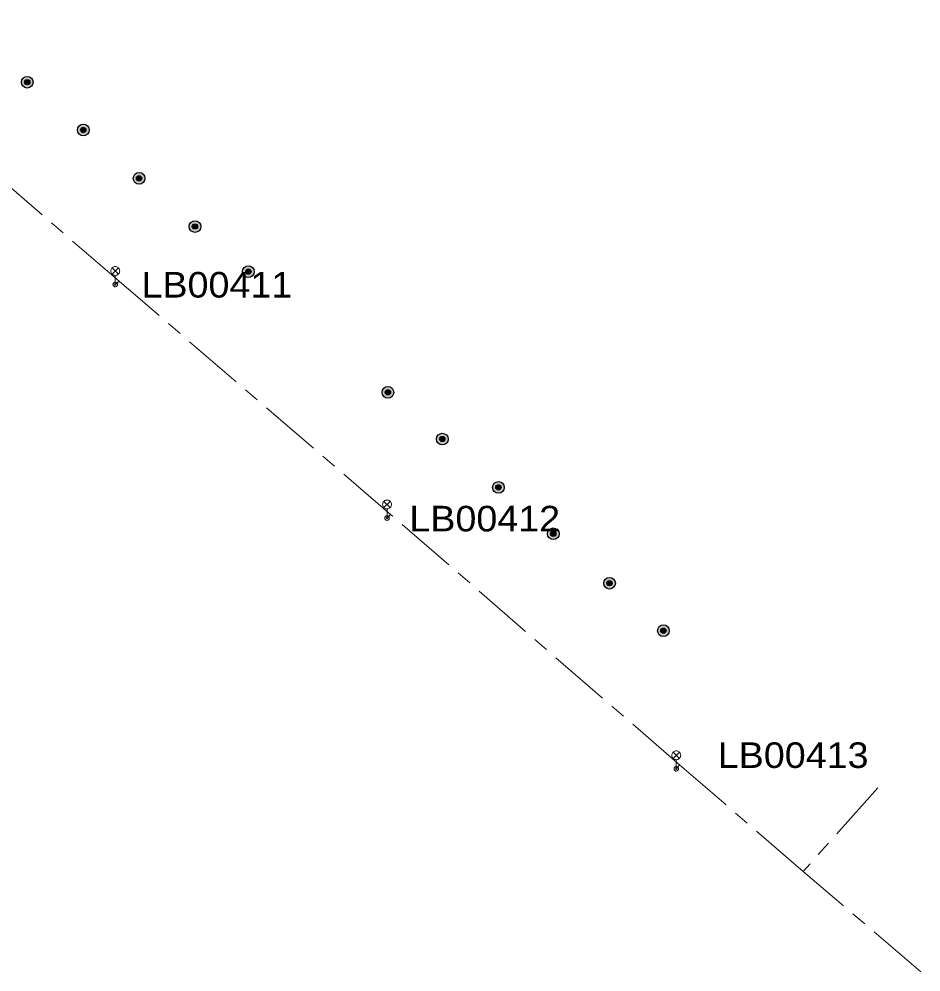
# Model space of a CAD drawing. Extents: x -688049 to -687261, y -973611 to -973038.
# Drawn here: x -687350.2 to -687273.8, y -973572 to -973491.3 of the extents above; entities that cross this region are included whole.
import ezdxf

# ---------------------------------------------------------------- set-up
doc = ezdxf.new("R2010")
doc.units = 0
doc.header["$LTSCALE"] = 0.87
doc.linetypes.add('LONG_DASH_SHORT_DASH', pattern=[9.9, 6, -1.2, 1.5, -1.2])
doc.layers.add('1', color=7, linetype='Continuous', lineweight=13)

msp = doc.modelspace()

# ---------------------------------------------------------------- hatches: boundary and pattern name
at = {"layer": '1'}
for points in [[(-687349.349, -973497.14, 1), (-687349.648, -973496.195, 1)], [(-687349.498, -973496.892, 1), (-687349.498, -973496.443, 1)], [(-687344.606, -973501.191, 1), (-687344.905, -973500.246, 1)], [(-687344.755, -973500.943, 1), (-687344.755, -973500.494, 1)], [(-687339.882, -973505.279, 1), (-687340.181, -973504.334, 1)], [(-687340.031, -973505.031, 1), (-687340.031, -973504.582, 1)], [(-687335.152, -973509.364, 1), (-687335.451, -973508.42, 1)], [(-687335.302, -973509.116, 1), (-687335.302, -973508.667, 1)], [(-687330.634, -973513.185, 1), (-687330.932, -973512.241, 1)], [(-687330.783, -973512.938, 1), (-687330.783, -973512.488, 1)], [(-687318.818, -973523.406, 1), (-687319.117, -973522.462, 1)], [(-687318.968, -973523.159, 1), (-687318.968, -973522.709, 1)], [(-687314.216, -973527.363, 1), (-687314.515, -973526.419, 1)], [(-687314.365, -973527.116, 1), (-687314.365, -973526.667, 1)], [(-687309.465, -973531.458, 1), (-687309.763, -973530.514, 1)], [(-687309.614, -973531.211, 1), (-687309.614, -973530.762, 1)], [(-687304.82, -973535.387, 1), (-687305.118, -973534.443, 1)], [(-687304.969, -973535.14, 1), (-687304.969, -973534.691, 1)], [(-687300.061, -973539.569, 1), (-687300.359, -973538.625, 1)], [(-687300.21, -973539.322, 1), (-687300.21, -973538.872, 1)], [(-687295.498, -973543.592, 1), (-687295.796, -973542.648, 1)], [(-687295.647, -973543.345, 1), (-687295.647, -973542.895, 1)]]:
    msp.add_hatch(color=256, dxfattribs=at).paths.add_polyline_path(points)

# ---------------------------------------------------------------- linework, layer by layer
at = {"layer": '1', "linetype": 'LONG_DASH_SHORT_DASH'}
for p, q in [((-687341.72, -973513.53), (-687367.46, -973491.32)), ((-687341.72, -973513.53), (-687342.05, -973513.8)), ((-687318.74, -973533.27), (-687341.72, -973513.53)), ((-687318.74, -973533.27), (-687319.04, -973533.58)), ((-687294.3, -973554.47), (-687318.74, -973533.27)), ((-687294.3, -973554.47), (-687294.56, -973554.82)), ((-687283.81, -973563.5), (-687294.3, -973554.47)), ((-687277.5, -973556.44), (-687283.81, -973563.5)), ((-687273.85, -973572.02), (-687283.81, -973563.5))]:
    msp.add_line(p, q, dxfattribs=at)
at = {"layer": '1'}
for p, q in [((-687342.315, -973512.385), (-687341.785, -973512.915)), ((-687342.315, -973512.915), (-687341.785, -973512.385)), ((-687342.05, -973513.8), (-687342.05, -973513.025)), ((-687319.305, -973532.165), (-687318.775, -973532.695)), ((-687319.305, -973532.695), (-687318.775, -973532.165)), ((-687319.04, -973533.58), (-687319.04, -973532.805)), ((-687294.825, -973553.405), (-687294.295, -973553.935)), ((-687294.825, -973553.935), (-687294.295, -973553.405)), ((-687294.56, -973554.82), (-687294.56, -973554.045))]:
    msp.add_line(p, q, dxfattribs=at)
for points in [[(-687341.675, -973512.65), (-687341.681, -973512.585), (-687341.698, -973512.522), (-687341.725, -973512.462), (-687341.763, -973512.409), (-687341.809, -973512.363), (-687341.862, -973512.325), (-687341.922, -973512.298), (-687341.985, -973512.281), (-687342.05, -973512.275), (-687342.115, -973512.281), (-687342.178, -973512.298), (-687342.238, -973512.325), (-687342.291, -973512.363), (-687342.337, -973512.409), (-687342.375, -973512.462), (-687342.402, -973512.522), (-687342.419, -973512.585), (-687342.425, -973512.65), (-687342.419, -973512.715), (-687342.402, -973512.778), (-687342.375, -973512.838), (-687342.337, -973512.891), (-687342.291, -973512.937), (-687342.238, -973512.975), (-687342.178, -973513.002), (-687342.115, -973513.019), (-687342.05, -973513.025), (-687341.985, -973513.019), (-687341.922, -973513.002), (-687341.862, -973512.975), (-687341.809, -973512.937), (-687341.763, -973512.891), (-687341.725, -973512.838), (-687341.698, -973512.778), (-687341.681, -973512.715)], [(-687341.86, -973513.8), (-687341.863, -973513.767), (-687341.871, -973513.735), (-687341.885, -973513.705), (-687341.904, -973513.678), (-687341.928, -973513.654), (-687341.955, -973513.635), (-687341.985, -973513.621), (-687342.017, -973513.613), (-687342.05, -973513.61), (-687342.083, -973513.613), (-687342.115, -973513.621), (-687342.145, -973513.635), (-687342.172, -973513.654), (-687342.196, -973513.678), (-687342.215, -973513.705), (-687342.229, -973513.735), (-687342.237, -973513.767), (-687342.24, -973513.8), (-687342.237, -973513.833), (-687342.229, -973513.865), (-687342.215, -973513.895), (-687342.196, -973513.922), (-687342.172, -973513.946), (-687342.145, -973513.965), (-687342.115, -973513.979), (-687342.083, -973513.987), (-687342.05, -973513.99), (-687342.017, -973513.987), (-687341.985, -973513.979), (-687341.955, -973513.965), (-687341.928, -973513.946), (-687341.904, -973513.922), (-687341.885, -973513.895), (-687341.871, -973513.865), (-687341.863, -973513.833)], [(-687342, -973513.8), (-687342.001, -973513.791), (-687342.003, -973513.783), (-687342.007, -973513.775), (-687342.012, -973513.768), (-687342.018, -973513.762), (-687342.025, -973513.757), (-687342.033, -973513.753), (-687342.041, -973513.751), (-687342.05, -973513.75), (-687342.059, -973513.751), (-687342.067, -973513.753), (-687342.075, -973513.757), (-687342.082, -973513.762), (-687342.088, -973513.768), (-687342.093, -973513.775), (-687342.097, -973513.783), (-687342.099, -973513.791), (-687342.1, -973513.8), (-687342.099, -973513.809), (-687342.097, -973513.817), (-687342.093, -973513.825), (-687342.088, -973513.832), (-687342.082, -973513.838), (-687342.075, -973513.843), (-687342.067, -973513.847), (-687342.059, -973513.849), (-687342.05, -973513.85), (-687342.041, -973513.849), (-687342.033, -973513.847), (-687342.025, -973513.843), (-687342.018, -973513.838), (-687342.012, -973513.832), (-687342.007, -973513.825), (-687342.003, -973513.817), (-687342.001, -973513.809)], [(-687318.665, -973532.43), (-687318.671, -973532.365), (-687318.688, -973532.302), (-687318.715, -973532.242), (-687318.753, -973532.189), (-687318.799, -973532.143), (-687318.852, -973532.105), (-687318.912, -973532.078), (-687318.975, -973532.061), (-687319.04, -973532.055), (-687319.105, -973532.061), (-687319.168, -973532.078), (-687319.228, -973532.105), (-687319.281, -973532.143), (-687319.327, -973532.189), (-687319.365, -973532.242), (-687319.392, -973532.302), (-687319.409, -973532.365), (-687319.415, -973532.43), (-687319.409, -973532.495), (-687319.392, -973532.558), (-687319.365, -973532.617), (-687319.327, -973532.671), (-687319.281, -973532.717), (-687319.228, -973532.755), (-687319.168, -973532.782), (-687319.105, -973532.799), (-687319.04, -973532.805), (-687318.975, -973532.799), (-687318.912, -973532.782), (-687318.852, -973532.755), (-687318.799, -973532.717), (-687318.753, -973532.671), (-687318.715, -973532.617), (-687318.688, -973532.558), (-687318.671, -973532.495)], [(-687318.85, -973533.58), (-687318.853, -973533.547), (-687318.861, -973533.515), (-687318.875, -973533.485), (-687318.894, -973533.458), (-687318.918, -973533.434), (-687318.945, -973533.415), (-687318.975, -973533.401), (-687319.007, -973533.393), (-687319.04, -973533.39), (-687319.073, -973533.393), (-687319.105, -973533.401), (-687319.135, -973533.415), (-687319.162, -973533.434), (-687319.186, -973533.458), (-687319.205, -973533.485), (-687319.219, -973533.515), (-687319.227, -973533.547), (-687319.23, -973533.58), (-687319.227, -973533.613), (-687319.219, -973533.645), (-687319.205, -973533.675), (-687319.186, -973533.702), (-687319.162, -973533.726), (-687319.135, -973533.745), (-687319.105, -973533.759), (-687319.073, -973533.767), (-687319.04, -973533.77), (-687319.007, -973533.767), (-687318.975, -973533.759), (-687318.945, -973533.745), (-687318.918, -973533.726), (-687318.894, -973533.702), (-687318.875, -973533.675), (-687318.861, -973533.645), (-687318.853, -973533.613)], [(-687318.99, -973533.58), (-687318.991, -973533.571), (-687318.993, -973533.563), (-687318.997, -973533.555), (-687319.002, -973533.548), (-687319.008, -973533.542), (-687319.015, -973533.537), (-687319.023, -973533.533), (-687319.031, -973533.531), (-687319.04, -973533.53), (-687319.049, -973533.531), (-687319.057, -973533.533), (-687319.065, -973533.537), (-687319.072, -973533.542), (-687319.078, -973533.548), (-687319.083, -973533.555), (-687319.087, -973533.563), (-687319.089, -973533.571), (-687319.09, -973533.58), (-687319.089, -973533.589), (-687319.087, -973533.597), (-687319.083, -973533.605), (-687319.078, -973533.612), (-687319.072, -973533.618), (-687319.065, -973533.623), (-687319.057, -973533.627), (-687319.049, -973533.629), (-687319.04, -973533.63), (-687319.031, -973533.629), (-687319.023, -973533.627), (-687319.015, -973533.623), (-687319.008, -973533.618), (-687319.002, -973533.612), (-687318.997, -973533.605), (-687318.993, -973533.597), (-687318.991, -973533.589)], [(-687294.185, -973553.67), (-687294.191, -973553.605), (-687294.208, -973553.542), (-687294.235, -973553.482), (-687294.273, -973553.429), (-687294.319, -973553.383), (-687294.372, -973553.345), (-687294.432, -973553.318), (-687294.495, -973553.301), (-687294.56, -973553.295), (-687294.625, -973553.301), (-687294.688, -973553.318), (-687294.748, -973553.345), (-687294.801, -973553.383), (-687294.847, -973553.429), (-687294.885, -973553.482), (-687294.912, -973553.542), (-687294.929, -973553.605), (-687294.935, -973553.67), (-687294.929, -973553.735), (-687294.912, -973553.798), (-687294.885, -973553.857), (-687294.847, -973553.911), (-687294.801, -973553.957), (-687294.748, -973553.995), (-687294.688, -973554.022), (-687294.625, -973554.039), (-687294.56, -973554.045), (-687294.495, -973554.039), (-687294.432, -973554.022), (-687294.372, -973553.995), (-687294.319, -973553.957), (-687294.273, -973553.911), (-687294.235, -973553.857), (-687294.208, -973553.798), (-687294.191, -973553.735)], [(-687294.37, -973554.82), (-687294.373, -973554.787), (-687294.381, -973554.755), (-687294.395, -973554.725), (-687294.414, -973554.698), (-687294.438, -973554.674), (-687294.465, -973554.655), (-687294.495, -973554.641), (-687294.527, -973554.633), (-687294.56, -973554.63), (-687294.593, -973554.633), (-687294.625, -973554.641), (-687294.655, -973554.655), (-687294.682, -973554.674), (-687294.706, -973554.698), (-687294.725, -973554.725), (-687294.739, -973554.755), (-687294.747, -973554.787), (-687294.75, -973554.82), (-687294.747, -973554.853), (-687294.739, -973554.885), (-687294.725, -973554.915), (-687294.706, -973554.942), (-687294.682, -973554.966), (-687294.655, -973554.985), (-687294.625, -973554.999), (-687294.593, -973555.007), (-687294.56, -973555.01), (-687294.527, -973555.007), (-687294.495, -973554.999), (-687294.465, -973554.985), (-687294.438, -973554.966), (-687294.414, -973554.942), (-687294.395, -973554.915), (-687294.381, -973554.885), (-687294.373, -973554.853)], [(-687294.51, -973554.82), (-687294.511, -973554.811), (-687294.513, -973554.803), (-687294.517, -973554.795), (-687294.522, -973554.788), (-687294.528, -973554.782), (-687294.535, -973554.777), (-687294.543, -973554.773), (-687294.551, -973554.771), (-687294.56, -973554.77), (-687294.569, -973554.771), (-687294.577, -973554.773), (-687294.585, -973554.777), (-687294.592, -973554.782), (-687294.598, -973554.788), (-687294.603, -973554.795), (-687294.607, -973554.803), (-687294.609, -973554.811), (-687294.61, -973554.82), (-687294.609, -973554.829), (-687294.607, -973554.837), (-687294.603, -973554.845), (-687294.598, -973554.852), (-687294.592, -973554.858), (-687294.585, -973554.863), (-687294.577, -973554.867), (-687294.569, -973554.869), (-687294.56, -973554.87), (-687294.551, -973554.869), (-687294.543, -973554.867), (-687294.535, -973554.863), (-687294.528, -973554.858), (-687294.522, -973554.852), (-687294.517, -973554.845), (-687294.513, -973554.837), (-687294.511, -973554.829)]]:
    msp.add_lwpolyline(points, close=True, dxfattribs=at)
at = {"layer": '1', "lineweight": 25}
for centre, radius in [((-687349.498, -973496.667), 0.495), ((-687349.498, -973496.667), 0.225), ((-687344.755, -973500.718), 0.495), ((-687344.755, -973500.718), 0.225), ((-687340.031, -973504.806), 0.495), ((-687340.031, -973504.806), 0.225), ((-687335.302, -973508.892), 0.495), ((-687335.302, -973508.892), 0.225), ((-687330.783, -973512.713), 0.495), ((-687330.783, -973512.713), 0.225), ((-687318.968, -973522.934), 0.495), ((-687318.968, -973522.934), 0.225), ((-687314.365, -973526.891), 0.495), ((-687314.365, -973526.891), 0.225), ((-687309.614, -973530.986), 0.495), ((-687309.614, -973530.986), 0.225), ((-687304.969, -973534.915), 0.495), ((-687304.969, -973534.915), 0.225), ((-687300.21, -973539.097), 0.495), ((-687300.21, -973539.097), 0.225), ((-687295.647, -973543.12), 0.495), ((-687295.647, -973543.12), 0.225)]:
    msp.add_circle(centre, radius, dxfattribs=at)

# ---------------------------------------------------------------- texts
at = {"layer": '1', "width": 1.1}
for s, p in [('LB00411', (-687339.828, -973514.908)), ('LB00412', (-687317.153, -973534.712)), ('LB00413', (-687291.049, -973554.744))]:
    msp.add_text(s, height=2.167, dxfattribs=at).set_placement(p)

doc.saveas('drawing.dxf')
